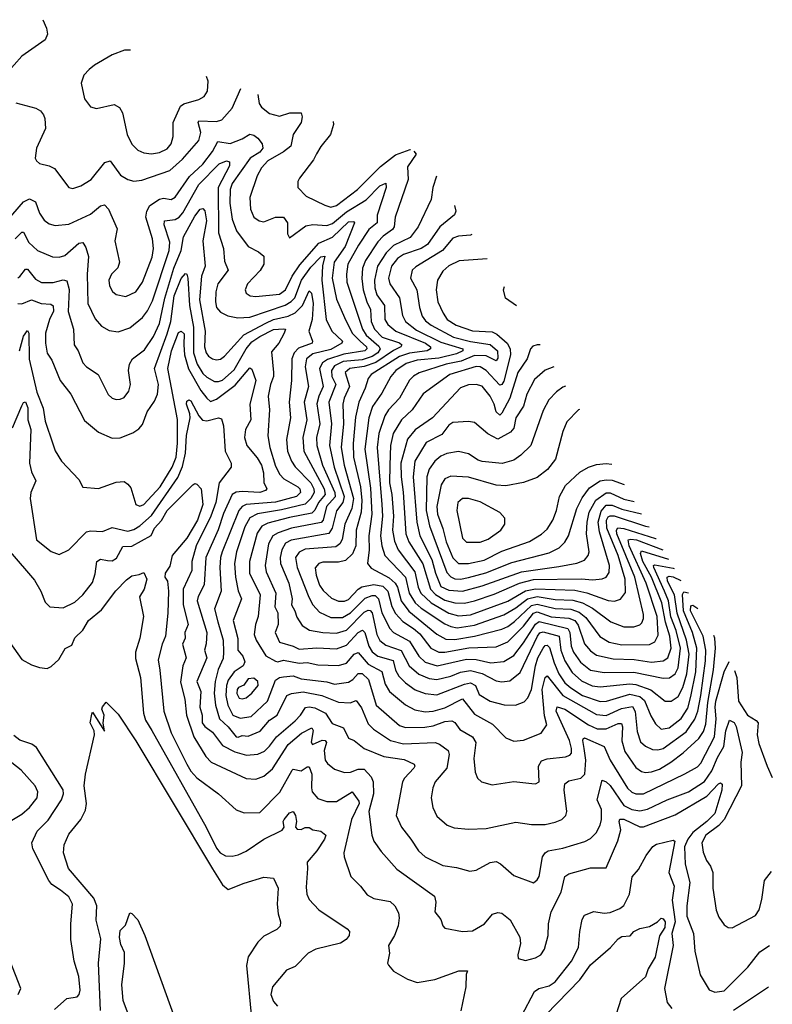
# Model space of a CAD drawing. Extents: x 1173029 to 1307123, y 522559 to 678521.
# Tile 623 of 623: x 1249895 to 1253719, y 663285 to 668288. Entities that reach past the tile are written whole.
import ezdxf

# ---------------------------------------------------------------- set-up
doc = ezdxf.new("R2010")
doc.units = 0

msp = doc.modelspace()

# ---------------------------------------------------------------- linework, layer by layer
at = {"layer": '0CON10XD'}
for points in [[(1250011.7, 668287.7), (1250031.5, 668245), (1250036.4, 668213.6), (1250024.4, 668185), (1249905, 668102.5), (1249827.8, 668015)], [(1250457.8, 668132.7), (1250427.9, 668132.1), (1250365, 668108.6), (1250275, 668057.1), (1250247.5, 668035), (1250220, 668005), (1250207.1, 667965), (1250224.4, 667885), (1250255, 667844.2), (1250285, 667836.2), (1250375, 667857.5), (1250401.3, 667841.3), (1250416.7, 667815), (1250440.5, 667705), (1250465.4, 667655), (1250495.6, 667625.6), (1250525, 667611.6), (1250565, 667605.9), (1250605, 667612.5), (1250645, 667631.9), (1250665, 667657.5), (1250673.9, 667695), (1250673.9, 667765), (1250711.9, 667848.1), (1250729.1, 667860.9), (1250805, 667882.3), (1250832.3, 667897.7), (1250848.6, 667925), (1250852.1, 667975), (1250843.9, 667998.6)], [(1249875.9, 667865.9), (1249977.8, 667837.8), (1250000.8, 667825), (1250015.6, 667805), (1250022.9, 667785), (1250025.6, 667735), (1249980.6, 667635), (1249974, 667585), (1249980.9, 667570.9), (1249995, 667557.5), (1250045, 667545.7), (1250071.4, 667531.4), (1250144.5, 667434.5), (1250165, 667429.4), (1250205, 667443.1), (1250258.6, 667475), (1250328.2, 667561.8), (1250355, 667570.6), (1250407.9, 667497.9), (1250445, 667475.5), (1250475, 667467.1), (1250515, 667472.3), (1250657.9, 667522.1), (1250721.7, 667578.3), (1250805, 667673.1), (1250815.2, 667714.8), (1250802.3, 667765), (1250805.9, 667774.1), (1250895, 667769.7), (1250921.2, 667778.8), (1250975, 667838.6), (1251019.2, 667937.5)], [(1251104.9, 667907), (1251111.3, 667861.3), (1251123.5, 667843.5), (1251165, 667810.6), (1251215, 667796.9), (1251266.7, 667815), (1251325, 667814), (1251330, 667795), (1251325.3, 667765), (1251284.7, 667705), (1251272, 667645), (1251235, 667616.8), (1251155, 667571.2), (1251122.9, 667535), (1251101.2, 667495), (1251064.7, 667385), (1251068, 667325), (1251084.7, 667284.7), (1251112, 667265), (1251135, 667260), (1251195.4, 667284.6), (1251235, 667284.3), (1251256.1, 667256.1), (1251255, 667200), (1251265, 667178.8), (1251348.9, 667241.1), (1251385, 667247), (1251455, 667242.1), (1251485, 667252.9), (1251555, 667312.2), (1251655, 667373.2), (1251725, 667444.2), (1251755, 667456.7), (1251757.1, 667435), (1251711.5, 667295), (1251711.9, 667255), (1251668.3, 667221.7), (1251617.2, 667142.8), (1251562, 667045), (1251554.8, 666995), (1251557.6, 666955), (1251636.6, 666715), (1251655.2, 666685), (1251718.9, 666628.9), (1251725.8, 666615), (1251714.9, 666595), (1251685, 666576.6), (1251635, 666560.2), (1251539.3, 666550.7), (1251495, 666528.6), (1251479, 666505), (1251481.4, 666475), (1251500.5, 666435), (1251465.5, 666345), (1251479.1, 666235), (1251469, 666125), (1251492.8, 666015), (1251543.3, 665865), (1251536.2, 665835), (1251505, 665792.2), (1251483.1, 665705), (1251465, 665678.1), (1251275, 665643.9), (1251245, 665627.4), (1251226, 665594), (1251217.8, 665555), (1251220.4, 665525), (1251262.2, 665425), (1251279.1, 665345), (1251275.4, 665315), (1251292.9, 665285), (1251302.5, 665252.5), (1251330.1, 665210.1), (1251366.6, 665186.6), (1251435, 665174.3), (1251505, 665171.6), (1251555, 665187), (1251645, 665277.1), (1251665, 665288.1), (1251675, 665286.5), (1251685.1, 665275), (1251709.8, 665165), (1251724.2, 665134.2), (1251755, 665109.3), (1251832.7, 665082.7), (1251873, 665005), (1251923.1, 664963.1), (1251975, 664940.6), (1252015, 664936.2), (1252085, 664953.2), (1252135, 664973.3), (1252185, 664980.7), (1252245, 664965.5), (1252315, 664928.2), (1252345, 664924.1), (1252385, 664928.2), (1252438.4, 664971.6), (1252525.4, 665155), (1252537.8, 665172.2), (1252555, 665177.5), (1252636, 665155), (1252643.8, 665085), (1252665, 665030.9), (1252701.2, 664971.2), (1252748.8, 664928.8), (1252804, 664904), (1252845, 664898.1), (1252995, 664914.1), (1253025, 664910.9), (1253102.5, 664882.5), (1253175, 664825.4), (1253205.7, 664825), (1253241.3, 664848.7), (1253265, 664895.4), (1253285.1, 664965), (1253295.7, 665065), (1253283.7, 665135), (1253235, 665272.5), (1253221.8, 665365), (1253187.2, 665435), (1253185.3, 665455), (1253195, 665460.3), (1253215, 665456.8), (1253254.9, 665439.4)], [(1251487, 667770.8), (1251489.5, 667755), (1251474.4, 667705), (1251425, 667643.1), (1251403.6, 667606.4), (1251388.2, 667575), (1251316.6, 667483.4), (1251308.6, 667465), (1251308.9, 667435), (1251350.4, 667390.4), (1251444.7, 667344.7), (1251475, 667336), (1251505, 667344.3), (1251611.4, 667425), (1251728.3, 667541.7), (1251805, 667600.6), (1251878.4, 667628.5), (1251879.9, 667627.9)], [(1249827.7, 667262.3), (1249915, 667362.9), (1249945, 667378.2), (1249975, 667362.9), (1249995, 667304.3), (1250018.7, 667268.7), (1250045, 667250.8), (1250075, 667242.5), (1250145, 667249.2), (1250255, 667298.9), (1250305, 667341.2), (1250325, 667347.8), (1250345.4, 667325), (1250389.5, 667225), (1250378.7, 667165), (1250402.5, 667055), (1250393.1, 667026.9), (1250361.5, 666995), (1250348.2, 666965), (1250351.8, 666935), (1250366.3, 666906.3), (1250385, 666891.4), (1250435, 666881.5), (1250485, 666905.5), (1250519.1, 666955), (1250568, 667082), (1250574.1, 667125), (1250569.2, 667175), (1250536, 667285), (1250540.4, 667315), (1250556.1, 667343.9), (1250605, 667376.5), (1250625, 667380.3), (1250665, 667373.6), (1250685, 667385.5), (1250758.3, 667491.7), (1250825, 667553.2), (1250875, 667617.5), (1250901.8, 667668.2), (1250965, 667658.1), (1251025, 667681.9), (1251065, 667706.4), (1251085, 667700.9), (1251104.4, 667685), (1251126.7, 667656.7), (1251129.7, 667635), (1251114.7, 667615), (1251065.4, 667584.6), (1250974.4, 667455), (1250964, 667425), (1250963.1, 667355), (1250973.8, 667273.8), (1250996.8, 667215), (1251055, 667135.4), (1251108.8, 667108.8), (1251136, 667086), (1251135.5, 667045), (1251116.7, 667013.3), (1251052.5, 666945), (1251041.1, 666915), (1251045, 666898.8), (1251065.3, 666885.3), (1251095, 666881.9), (1251215, 666893), (1251246.2, 666915), (1251280, 666985), (1251318.3, 667041.7), (1251415, 667152.8), (1251485, 667182.7), (1251565, 667260.7), (1251591.7, 667261.7), (1251595.5, 667255), (1251549.4, 667135), (1251491.9, 667055), (1251482.9, 666975), (1251505, 666868.1), (1251544.5, 666774.5), (1251583.4, 666695), (1251625.5, 666655), (1251656.6, 666625), (1251658.3, 666615), (1251649.4, 666605), (1251542, 666588), (1251458.8, 666561.2), (1251433.9, 666545), (1251418.8, 666515), (1251436.2, 666425), (1251414, 666375), (1251404.4, 666335.6), (1251419.3, 666235), (1251403.5, 666165), (1251404.1, 666125), (1251434.3, 666025), (1251495.5, 665885), (1251497.2, 665862.8), (1251454.6, 665815), (1251436.1, 665745), (1251426.7, 665733.3), (1251276.1, 665703.9), (1251208.7, 665681.3), (1251181.6, 665665), (1251158.8, 665625), (1251141.4, 665515), (1251146.7, 665483.3), (1251196.4, 665375), (1251191.3, 665305), (1251205.8, 665275), (1251208.3, 665215), (1251193.6, 665175), (1251215.8, 665125), (1251285, 665104.3), (1251315, 665088.9), (1251405, 665096.7), (1251505, 665092), (1251555, 665110), (1251615, 665175.2), (1251636.6, 665186.6), (1251649, 665175), (1251668.4, 665105), (1251685, 665076.2), (1251715.4, 665055), (1251791.7, 665031.7), (1251805, 664982.5), (1251822.1, 664952.1), (1251855, 664919.5), (1251905, 664883.8), (1251955, 664863.8), (1252015, 664858.1), (1252155, 664912.4), (1252185, 664917.9), (1252211.5, 664905), (1252229.5, 664859.5), (1252286, 664826), (1252356.4, 664806.4), (1252414, 664806), (1252457.7, 664822.3), (1252477.3, 664842.7), (1252494.8, 664885.2), (1252515.3, 665004.7), (1252527.8, 665045), (1252555, 665095.3), (1252565, 665108), (1252575, 665110.3), (1252587.5, 665097.5), (1252610.6, 665020.6), (1252634.9, 664964.9), (1252665, 664918.7), (1252695, 664892.5), (1252755.1, 664855.1), (1252845, 664824.5), (1252875.7, 664825.7), (1252995, 664860.4), (1253045, 664849.1), (1253069.5, 664829.5), (1253101.3, 664751.3), (1253125, 664710), (1253155, 664683.1), (1253195, 664690.3), (1253255, 664737.2), (1253289.5, 664790.5), (1253305, 664850), (1253330.8, 664975), (1253335.4, 665094.6), (1253314.2, 665174.2), (1253268.4, 665285), (1253262.3, 665367.7), (1253269, 665381), (1253293.1, 665375.1)], [(1251898.3, 667620), (1251909.2, 667605), (1251865, 667540), (1251868.7, 667475), (1251802.4, 667285), (1251797.5, 667235), (1251788.6, 667221.4), (1251742.4, 667187.6), (1251715, 667158.6), (1251651.6, 667065), (1251637.2, 667025), (1251632.8, 666972.8), (1251639.4, 666915), (1251658, 666855), (1251677.6, 666815), (1251680.3, 666755), (1251697.2, 666715), (1251736.3, 666675), (1251825, 666645.7), (1251835.8, 666635), (1251830.9, 666625), (1251793.5, 666606.5), (1251705, 666546.1), (1251645, 666526.4), (1251571.8, 666515), (1251549, 666495), (1251570.6, 666425), (1251543.2, 666365), (1251536.3, 666335), (1251539.6, 666235), (1251529, 666115), (1251544.2, 666024.2), (1251591.5, 665855), (1251581.9, 665805), (1251547.1, 665725), (1251533.7, 665646.3), (1251521.9, 665625), (1251501.2, 665608.8), (1251345, 665597.4), (1251315, 665582.4), (1251297, 665555), (1251304.8, 665505), (1251363.3, 665353.3), (1251384.1, 665315), (1251417.9, 665277.9), (1251475, 665250.9), (1251535, 665250), (1251575, 665273.9), (1251650.8, 665349.2), (1251685, 665362.8), (1251701.9, 665361.9), (1251717.4, 665345), (1251735.7, 665275), (1251775, 665193.9), (1251795, 665174.7), (1251875, 665131.1), (1251923.4, 665053.4), (1251955, 665024.4), (1252015.9, 665005.9), (1252165, 665039.1), (1252215, 665037.8), (1252289, 665021), (1252355, 665027.8), (1252405, 665057.4), (1252455, 665122.4), (1252515, 665217.1), (1252535, 665230.7), (1252679.4, 665195), (1252690.3, 665175), (1252697.3, 665105), (1252708, 665075), (1252745, 665023.1), (1252795, 664983.7), (1252865, 664971.4), (1253015, 664972.6), (1253165, 664941.9), (1253196.6, 664943.4), (1253224.9, 664965.1), (1253240.4, 664995), (1253251.6, 665095), (1253229.9, 665185), (1253203.8, 665253.8), (1253191.5, 665335), (1253170.5, 665385), (1253116.7, 665505), (1253114.8, 665515.2), (1253122, 665518), (1253215, 665500.7), (1253219.5, 665499)], [(1249872.7, 667175), (1249905, 667207.9), (1249915, 667207.5), (1249941.8, 667155), (1249985, 667114.6), (1250062.2, 667082.2), (1250095, 667081.1), (1250125, 667089.7), (1250195, 667151.8), (1250215, 667155.6), (1250231.1, 667131.1), (1250244.8, 667084.8), (1250237, 666995), (1250240.9, 666845), (1250278.5, 666768.5), (1250310.6, 666730.6), (1250349.1, 666709.1), (1250395, 666702.7), (1250455, 666722.7), (1250519.6, 666775), (1250545, 666809.1), (1250570.3, 666859.7), (1250655.2, 667115), (1250657, 667157), (1250629.6, 667245), (1250631.1, 667265), (1250685, 667273.1), (1250705, 667284.3), (1250723.4, 667306.6), (1250805, 667450.7), (1250908.8, 667555), (1250945, 667571.4), (1250961.2, 667565), (1250960.4, 667545), (1250903.5, 667435), (1250905.6, 667205.6), (1250930.9, 667125), (1250935, 667061.2), (1250954.6, 667015), (1250902.5, 666945), (1250891.7, 666905), (1250889.1, 666855), (1250894.6, 666825), (1250915, 666801.9), (1250952.4, 666782.4), (1251003, 666773), (1251065, 666776.5), (1251243.3, 666836.6), (1251274.5, 666855.5), (1251292.1, 666875), (1251327.6, 666965), (1251375, 667031.2), (1251425, 667082.1), (1251445.7, 667085.7), (1251433.5, 667036.5), (1251430.3, 666965), (1251452.6, 666765), (1251480.9, 666705), (1251534.5, 666655), (1251532.2, 666645), (1251475, 666611.7), (1251385, 666590.8), (1251352.8, 666565), (1251344.8, 666524.8), (1251362.1, 666425), (1251341.1, 666345), (1251354.4, 666255), (1251333.7, 666165), (1251338, 666095), (1251441.6, 665905), (1251447.6, 665875), (1251413.8, 665835), (1251394.5, 665795.5), (1251380.1, 665779.9), (1251265, 665758.4), (1251155, 665729.5), (1251125.4, 665714.6), (1251100.9, 665679.1), (1251061.8, 665535), (1251062, 665475), (1251116, 665365), (1251107.2, 665255), (1251093.5, 665215), (1251085.7, 665165), (1251096.7, 665135), (1251145, 665055.5), (1251195, 665028.2), (1251206.7, 665025), (1251235, 665033.5), (1251315, 665019.4), (1251355, 665022.7), (1251410.5, 665010.5), (1251515, 665006.1), (1251555, 665018.2), (1251595, 665063.7), (1251615, 665073.5), (1251665, 665014.1), (1251735, 664976.2), (1251751.2, 664911.2), (1251774.5, 664874.5), (1251855, 664807.1), (1251902, 664782), (1251955, 664771), (1251995, 664774.4), (1252055, 664791.3), (1252145, 664836.8), (1252205, 664760), (1252297.9, 664707.9), (1252365, 664639.4), (1252405, 664622.2), (1252455, 664628.1), (1252545, 664663.3), (1252573.8, 664705), (1252561.7, 664751.7), (1252550.3, 664885), (1252565, 664945.8), (1252575, 664954.5), (1252653.8, 664855), (1252825, 664757), (1252875, 664753.4), (1252952, 664788), (1253008.5, 664798.5), (1253022.5, 664772.5), (1253031.8, 664671.8), (1253048.8, 664618.8), (1253075, 664597.1), (1253110.6, 664580.6), (1253138, 664578), (1253165, 664584.8), (1253280.5, 664669.5), (1253325.3, 664734.7), (1253340.3, 664775), (1253356.2, 664855), (1253379.4, 665030.6), (1253381.4, 665085), (1253367.7, 665155), (1253303.5, 665285), (1253305, 665310.4), (1253315, 665313), (1253340, 665296.3)], [(1252012, 667492.4), (1251994.4, 667435.6), (1251985.9, 667374.1), (1251919.6, 667235), (1251878.4, 667181.6), (1251795, 667140), (1251756.7, 667103.3), (1251713, 667035), (1251697.9, 666965), (1251699.8, 666925), (1251710.2, 666890.2), (1251748, 666835), (1251750.9, 666765), (1251765, 666738.8), (1251806.8, 666705), (1251956.5, 666645), (1251981.4, 666625), (1251982.5, 666615), (1251964.5, 666605.5), (1251875, 666592.9), (1251825, 666576.8), (1251680.7, 666485), (1251664.7, 666465), (1251650, 666415), (1251618, 666345), (1251601.5, 666268.5), (1251590.1, 666135), (1251590.4, 666065), (1251627.1, 665915), (1251634, 665845), (1251630.4, 665785), (1251605.2, 665695), (1251602.8, 665615), (1251586.4, 665573.6), (1251550.5, 665539.5), (1251515, 665531.5), (1251435, 665532.4), (1251414.5, 665525), (1251396.9, 665503.1), (1251400.5, 665465), (1251418.7, 665415), (1251437.6, 665387.6), (1251478.9, 665348.9), (1251515, 665334.4), (1251545, 665334.4), (1251565, 665341.9), (1251615, 665395.2), (1251633.5, 665406.5), (1251695, 665418.9), (1251740, 665410), (1251765.5, 665385), (1251786.1, 665306.1), (1251805, 665270.3), (1251841.1, 665231.1), (1251895, 665194.5), (1251928, 665168), (1251984.2, 665095), (1252025, 665074.5), (1252055, 665074.2), (1252176.6, 665096.6), (1252315, 665101.5), (1252375, 665126.5), (1252455, 665205.9), (1252505, 665272.6), (1252525, 665279.8), (1252595, 665254.3), (1252685, 665247.7), (1252715.2, 665235.3), (1252732.4, 665212.4), (1252765, 665116.2), (1252795, 665080.8), (1252825, 665059.5), (1252910.5, 665040.5), (1253016.6, 665036.6), (1253105, 665024.1), (1253165, 665031.1), (1253187.4, 665045), (1253205.1, 665095), (1253198.4, 665155), (1253176.7, 665226.7), (1253156.9, 665325), (1253105.8, 665455), (1253060.5, 665535), (1253048.4, 665575), (1253055, 665589.6), (1253190.7, 665547.4)], [(1252103.6, 667344), (1252111.3, 667315), (1252104.2, 667295.7), (1252028.8, 667235), (1251967.2, 667145), (1251935, 667124.8), (1251845, 667095.2), (1251815.3, 667075), (1251784.8, 667035), (1251769, 666975), (1251775.9, 666945), (1251824.5, 666874.5), (1251840.2, 666785), (1251855.8, 666755), (1251910.6, 666710.6), (1252035, 666650.2), (1252145.7, 666615.7), (1252146.7, 666605), (1252115, 666590), (1252025, 666567.9), (1251915, 666558.5), (1251859.3, 666540.7), (1251806.2, 666505), (1251780.2, 666475), (1251735, 666390.4), (1251687.5, 666322.5), (1251668.3, 666265), (1251648.4, 666105), (1251677.2, 665907.2), (1251683.8, 665775), (1251668.4, 665665), (1251670.2, 665595), (1251661.8, 665525), (1251680.6, 665500.6), (1251771.4, 665451.4), (1251803.2, 665425), (1251815.1, 665405.1), (1251833.3, 665335), (1251872, 665282), (1252015, 665166.1), (1252060.2, 665139.8), (1252105, 665138.9), (1252205, 665156.3), (1252345, 665191.6), (1252375, 665205.2), (1252409.2, 665230.8), (1252495, 665312.2), (1252525, 665318.2), (1252615, 665296.2), (1252695, 665293.2), (1252737.4, 665277.4), (1252770.7, 665250.7), (1252843.3, 665153.3), (1252890.6, 665125), (1252955, 665111.7), (1253095, 665113.7), (1253122.3, 665127.7), (1253138.3, 665161.7), (1253134.5, 665255.5), (1253078.7, 665425), (1252991.3, 665615), (1252987.2, 665645), (1253000.8, 665649.2), (1253028.9, 665645), (1253162.4, 665594.9)], [(1249885, 666976.9), (1249896.5, 666983.5), (1249925, 667020.6), (1249935, 667020), (1249975, 666969.7), (1250005, 666952.8), (1250065, 666952.8), (1250116.3, 666966.3), (1250135, 666960.8), (1250147.1, 666917.1), (1250141, 666805), (1250168.1, 666715), (1250172, 666635), (1250191.5, 666605), (1250215.6, 666545), (1250234.8, 666524.8), (1250293.8, 666485), (1250344.3, 666384.3), (1250365, 666365.4), (1250385, 666358.9), (1250405, 666359.2), (1250425, 666368.2), (1250449.6, 666400.4), (1250457.8, 666435), (1250447.1, 666505), (1250453.3, 666536.8), (1250468.5, 666565), (1250529.9, 666610.1), (1250575, 666678.2), (1250605.2, 666745), (1250632.6, 666872.6), (1250678.1, 667025), (1250714.9, 667115), (1250727.7, 667185), (1250785, 667290), (1250812.2, 667325), (1250825, 667327.8), (1250835.8, 667315.8), (1250844.8, 667265), (1250825.8, 667165), (1250838.1, 667035), (1250819, 666985), (1250808.7, 666865), (1250837, 666705), (1250834.4, 666625), (1250842.6, 666595), (1250855, 666577.9), (1250875, 666565.4), (1250895, 666560.4), (1250915, 666563.8), (1250935, 666578.2), (1251033.8, 666686.2), (1251145.3, 666745.3), (1251185, 666764.1), (1251258.6, 666781.4), (1251295, 666798.4), (1251332.2, 666835), (1251365, 666910), (1251377.8, 666897.8), (1251386, 666845), (1251381.7, 666765), (1251364.8, 666705), (1251382.9, 666655), (1251380.8, 666645), (1251310.7, 666619.3), (1251289.3, 666595), (1251278.5, 666565), (1251276.6, 666455), (1251263.8, 666345), (1251270.2, 666265), (1251250.4, 666155), (1251255.6, 666095), (1251275.2, 666045.1), (1251295, 666016.5), (1251374.8, 665935), (1251389.3, 665905), (1251391.8, 665885), (1251375, 665855.2), (1251345, 665826.7), (1251225, 665797.6), (1251102.7, 665777.3), (1251065, 665757.1), (1251038.5, 665711.5), (1250996.8, 665585), (1250985.7, 665525), (1250991.7, 665455), (1251005.8, 665385.8), (1251022.2, 665345), (1250978.9, 665235), (1251003.4, 665143.4), (1251004, 665085), (1251028.4, 665055), (1251038.3, 665025), (1251030.2, 665005), (1250985.1, 664974.9), (1250955, 664932.5), (1250946, 664905), (1250942.1, 664855), (1250953, 664805), (1250977.7, 664755), (1251015, 664739.7), (1251071.6, 664748.4), (1251154.1, 664825), (1251195, 664932.3), (1251214.2, 664945.8), (1251235, 664949.4), (1251285, 664954.4), (1251325, 664939.7), (1251455, 664923.3), (1251495, 664911.1), (1251565, 664922.6), (1251586.8, 664935), (1251615, 664965.9), (1251635, 664966.1), (1251667.7, 664935), (1251706.9, 664805), (1251825, 664701.6), (1251855, 664691.2), (1251953.6, 664693.6), (1251995, 664700.2), (1252055, 664722.3), (1252090, 664725), (1252106.4, 664716.4), (1252132, 664682), (1252194.8, 664644.8), (1252212.7, 664615), (1252202.9, 664535), (1252208.9, 664465), (1252220.8, 664435), (1252241.2, 664415), (1252295, 664401.1), (1252405, 664416.9), (1252496.6, 664406.6), (1252515, 664405.7), (1252534.3, 664415.7), (1252530.6, 664495), (1252547, 664523), (1252575, 664533.2), (1252667.4, 664542.6), (1252689.6, 664550.4), (1252698.3, 664561.7), (1252699.2, 664585), (1252688.1, 664625), (1252620.2, 664775), (1252625, 664796.7), (1252665, 664784.4), (1252785, 664705.9), (1252828.6, 664685), (1252875, 664684.5), (1252935, 664711.5), (1252952.1, 664712.1), (1252957.4, 664695), (1252954.8, 664624.8), (1252969.2, 664569.2), (1253025, 664489.1), (1253055, 664468.2), (1253075, 664463.4), (1253105, 664466.8), (1253145, 664480.9), (1253202.7, 664515), (1253266.3, 664563.7), (1253344.9, 664635.1), (1253369, 664671), (1253381.7, 664708.3), (1253391, 664819), (1253419.7, 664985), (1253430.3, 665095), (1253427, 665145), (1253421.6, 665159.1)], [(1252191.9, 667196.3), (1252185, 667192.2), (1252125, 667188.6), (1252095, 667178.4), (1252043.5, 667115), (1251907.8, 667032.2), (1251889.6, 667015), (1251880, 666975), (1251913.1, 666915), (1251925.7, 666825), (1251940.7, 666780.7), (1251957.2, 666757.2), (1251985.1, 666735.1), (1252099.1, 666675), (1252185, 666653.1), (1252285, 666637.2), (1252321.9, 666605), (1252325, 666567.5), (1252315, 666554.6), (1252265, 666580.6), (1252205, 666580.9), (1252137.5, 666552.5), (1252061.8, 666538.2), (1251925, 666493.9), (1251895, 666477.4), (1251875, 666456.2), (1251825.3, 666365), (1251768.9, 666305), (1251749.5, 666275), (1251720.3, 666185), (1251711.2, 666115), (1251734.8, 665825.2), (1251738.6, 665765), (1251729, 665665), (1251735.2, 665615), (1251750.7, 665565), (1251855, 665456.3), (1251873.8, 665375), (1251904.8, 665325), (1251935, 665297.4), (1252055, 665218.3), (1252085, 665204.1), (1252118.5, 665198.5), (1252205, 665212.1), (1252355, 665264.8), (1252415, 665299.1), (1252475, 665345.8), (1252525, 665356.6), (1252615, 665342.3), (1252705, 665338.8), (1252755, 665325.1), (1252805, 665298.5), (1252898.3, 665228.3), (1252965, 665202.4), (1253015, 665203.1), (1253045, 665213.2), (1253056.1, 665223.9), (1253065.2, 665244.8), (1253064.7, 665265.3), (1253021.2, 665455), (1252929.3, 665675), (1252926.4, 665695), (1252933.5, 665706.5), (1252965, 665703.1), (1253125, 665652.3), (1253128.8, 665651.4)], [(1252270.8, 667072.6), (1252128.2, 667061.8), (1252075, 667036.5), (1252045, 667010.8), (1252017.9, 666965), (1252010.5, 666915), (1252020.3, 666855), (1252047.1, 666797.1), (1252067.1, 666765), (1252112.2, 666735), (1252195, 666707.6), (1252295, 666701.7), (1252319.7, 666689.7), (1252371.6, 666645), (1252386.8, 666615), (1252388.4, 666585), (1252355, 666450.9), (1252345, 666433.6), (1252335, 666431.6), (1252264.9, 666504.9), (1252235, 666523.4), (1252215, 666525.2), (1252079.6, 666485), (1251945, 666387.1), (1251889.7, 666305), (1251834.2, 666255), (1251792.7, 666185), (1251779.8, 666125), (1251774.9, 666025), (1251774.6, 665935), (1251784.9, 665874.9), (1251794.3, 665765.7), (1251788.4, 665695), (1251798.9, 665638.9), (1251818.7, 665595), (1251902.7, 665482.7), (1251920.1, 665405), (1251933.6, 665373.6), (1251985, 665324.8), (1252075, 665273), (1252125, 665259.4), (1252185, 665263.9), (1252375, 665334.3), (1252464.4, 665385.6), (1252515, 665396.4), (1252715, 665389.3), (1252776.6, 665376.6), (1252885, 665337.8), (1252916.5, 665333.5), (1252946.9, 665343.1), (1252972.7, 665377.3), (1252971, 665445), (1252936.3, 665565), (1252878.3, 665705), (1252877.1, 665745), (1252885, 665761.9), (1252895, 665767.9), (1252915, 665766.3), (1253075.2, 665714.8), (1253093.1, 665711.5)], [(1249884.7, 666845.3), (1249905, 666843.9), (1249955, 666864), (1250003.8, 666845), (1250053.2, 666843.2), (1250064.2, 666834.2), (1250066.6, 666806.6), (1250046, 666765), (1250025.8, 666695), (1250026.1, 666645), (1250035, 666594.3), (1250058.7, 666558.7), (1250101.1, 666455), (1250154.6, 666384.6), (1250225, 666252), (1250295, 666192), (1250365, 666162.5), (1250405, 666164.2), (1250470.6, 666189.4), (1250500.5, 666209.5), (1250518.8, 666231.2), (1250541.8, 666295), (1250580, 666350), (1250595.8, 666385), (1250599.8, 666435), (1250580.2, 666515), (1250645, 666692.5), (1250662.2, 666755), (1250680.1, 666885), (1250715, 666973.5), (1250737.8, 666997.8), (1250745, 666994.2), (1250749.6, 666975), (1250757.4, 666835), (1250778.2, 666725), (1250778.4, 666595), (1250797.3, 666537.3), (1250825, 666490.5), (1250845, 666472.2), (1250885, 666450.3), (1250905, 666448.8), (1250925, 666456.6), (1250985, 666509.6), (1251046.4, 666615), (1251075, 666650.5), (1251115, 666678.5), (1251185, 666713.5), (1251235, 666717.7), (1251245.8, 666715), (1251238.5, 666695), (1251211.8, 666645), (1251175, 666600), (1251184.7, 666495.3), (1251184.3, 666475), (1251169, 666435), (1251156.8, 666375), (1251164.1, 666305), (1251156.4, 666173.6), (1251166.1, 666115), (1251195, 666020), (1251216.3, 665976.3), (1251236.2, 665955), (1251307.6, 665915), (1251318.3, 665905), (1251322, 665885), (1251301.2, 665865), (1251195, 665836.9), (1251045, 665825.5), (1251025.1, 665814.9), (1251007.8, 665795), (1250923, 665585), (1250916, 665555), (1250912.2, 665505), (1250918.4, 665385), (1250884.8, 665295), (1250901.2, 665228.8), (1250928.1, 665135), (1250930.4, 665075), (1250928, 665042), (1250903.2, 664986.8), (1250888.5, 664925), (1250883.5, 664866.5), (1250889.3, 664805), (1250910.3, 664735), (1250955, 664695.9), (1250995, 664644.3), (1251005, 664641.9), (1251025, 664650.3), (1251055, 664647), (1251117.3, 664672.7), (1251165, 664729.4), (1251202.3, 664755), (1251251.8, 664855), (1251275.2, 664864.8), (1251335, 664873.7), (1251429.4, 664855), (1251515, 664819.7), (1251573.3, 664816.7), (1251605, 664828.9), (1251632.1, 664792.1), (1251665, 664709.6), (1251692.6, 664682.6), (1251778.5, 664625), (1251845, 664608.1), (1252005.3, 664615.3), (1252027.9, 664607.9), (1252071.5, 664575), (1252077.5, 664555), (1252065.4, 664485), (1252005.5, 664415), (1251993.6, 664385), (1251986.4, 664335), (1251994.6, 664284.6), (1252015, 664240.8), (1252066.3, 664196.3), (1252102, 664182), (1252175, 664175.5), (1252265, 664179.5), (1252415, 664211.1), (1252495, 664199.6), (1252565, 664199.6), (1252615, 664210), (1252650, 664225), (1252669.2, 664245), (1252675.7, 664265), (1252661.3, 664375), (1252664.7, 664405.3), (1252685, 664420), (1252746.1, 664433.9), (1252765.5, 664454.5), (1252772.1, 664525), (1252762.7, 664585), (1252755.4, 664625), (1252757.1, 664635), (1252765, 664639.2), (1252865, 664595.5), (1252895.2, 664525), (1252983.5, 664383.5), (1253005, 664363.6), (1253024.8, 664354.8), (1253065, 664355.2), (1253275, 664455.8), (1253338.4, 664491.6), (1253355, 664510), (1253425.7, 664645), (1253433.3, 664735), (1253428.1, 664795), (1253431.8, 664825), (1253474.8, 664975), (1253500.3, 665026.6)], [(1252418.7, 666833.8), (1252362.5, 666872.5), (1252353.1, 666915), (1252358.7, 666931.5)], [(1249893.8, 666606.2), (1249915, 666679.2), (1249935, 666709.4), (1249941.5, 666695), (1249942.7, 666562.7), (1249982.2, 666395), (1250013.9, 666313.9), (1250025, 666248.8), (1250062.7, 666132.7), (1250075, 666097.5), (1250106.9, 666045), (1250195, 665952.5), (1250215, 665912), (1250295, 665905.6), (1250385, 665938.5), (1250425, 665941.9), (1250445, 665928.1), (1250458.8, 665908.8), (1250485, 665824.2), (1250505, 665815.5), (1250525, 665824.7), (1250608.1, 665915), (1250669.5, 666015), (1250689.8, 666065), (1250696.9, 666136.9), (1250696.2, 666256.2), (1250646.8, 666515), (1250666.2, 666605), (1250702.2, 666697.8), (1250715, 666705.5), (1250731, 666691), (1250729.4, 666635), (1250732.9, 666585), (1250753.2, 666513.2), (1250815, 666404.2), (1250845, 666364.6), (1250865, 666348.7), (1250895, 666359.6), (1250989.1, 666430.9), (1251065, 666519.2), (1251075, 666512.5), (1251094.3, 666455), (1251064.8, 666335), (1251070, 666255), (1251042, 666205), (1251037.9, 666165), (1251049.3, 666125), (1251101.4, 666061.4), (1251122.7, 666025), (1251133.3, 665985), (1251136, 665936), (1251151.2, 665905), (1251144.4, 665895), (1251115, 665886.1), (1251025, 665890.6), (1250995, 665886.5), (1250975, 665875.3), (1250931.3, 665778.7), (1250903.7, 665696.3), (1250840.6, 665555), (1250832.6, 665417.4), (1250802, 665358), (1250797.1, 665335), (1250846.3, 665175), (1250843.2, 665116.8), (1250833.8, 665085), (1250846, 665045), (1250795.3, 664925), (1250814.7, 664875), (1250810.3, 664795), (1250822.2, 664755), (1250822.9, 664715), (1250835, 664697.3), (1250875, 664668.1), (1250925, 664599.5), (1250988.6, 664568.6), (1251048.1, 664551.9), (1251105, 664556.9), (1251138.3, 664571.7), (1251165, 664596.2), (1251200, 664645), (1251293.9, 664726.1), (1251321.8, 664755), (1251346.3, 664793.7), (1251365, 664797.6), (1251395, 664791.1), (1251448.6, 664765), (1251482.7, 664712.7), (1251539.4, 664689.4), (1251565, 664637.1), (1251595, 664625.4), (1251644.5, 664584.5), (1251745, 664544), (1251849, 664529), (1251900, 664505), (1251902.7, 664495), (1251897.1, 664485), (1251850, 664435), (1251839.6, 664415), (1251808.5, 664245), (1251834.7, 664184.7), (1251882.7, 664125), (1251920.5, 664065), (1251955, 664034.6), (1252045, 663991.2), (1252115, 663980.9), (1252182.6, 663962.6), (1252215, 663967.8), (1252285, 664006.2), (1252315, 664011.5), (1252338.5, 663998.5), (1252405, 663939.2), (1252505, 663902.5), (1252525, 663917.8), (1252534.6, 663935), (1252552.1, 664035), (1252565, 664055.6), (1252580, 664065), (1252655, 664078.7), (1252766.8, 664113.2), (1252795, 664127.7), (1252823.9, 664156.1), (1252843.9, 664196.1), (1252850.9, 664225), (1252850.7, 664275), (1252829.6, 664325), (1252855, 664424), (1252875, 664416.1), (1252895, 664396.5), (1252965, 664296), (1253005, 664275.5), (1253045, 664268), (1253085, 664277.7), (1253185, 664324.3), (1253292.9, 664365), (1253375, 664418.1), (1253411.2, 664471.2), (1253440.4, 664539.6), (1253472.7, 664595), (1253482.4, 664675), (1253500.9, 664729.1), (1253525, 664716.6), (1253535, 664697.5), (1253565.6, 664565), (1253559.5, 664515), (1253561.7, 664395), (1253473.6, 664225), (1253446.6, 664193.4), (1253381.8, 664145), (1253361, 664105), (1253367.9, 664057.9), (1253385, 664015.8), (1253405, 663988), (1253416, 663955), (1253416.7, 663875), (1253433, 663763), (1253447.9, 663727.9), (1253475, 663688.8), (1253495, 663676.2), (1253515, 663673.8), (1253633.6, 663736.4), (1253652.2, 663765), (1253665, 663817.5), (1253680, 663915), (1253714.2, 663959.7)], [(1252540, 666636.5), (1252525, 666635.5), (1252501.7, 666628.3), (1252490.4, 666615), (1252472.9, 666565), (1252425.3, 666495), (1252385.6, 666364.4), (1252345, 666287.9), (1252335, 666279.3), (1252316.3, 666295), (1252306, 666335), (1252285, 666375.3), (1252245, 666425.3), (1252215, 666434.1), (1252175, 666433.1), (1252135, 666418.1), (1251993.2, 666265), (1251905, 666204.7), (1251865, 666156.9), (1251831.9, 666035), (1251832.8, 665965), (1251843.1, 665886.9), (1251856.7, 665675), (1251872.4, 665635), (1251943.2, 665523.2), (1251981.9, 665395), (1252006.8, 665366.8), (1252055, 665339), (1252105, 665324.8), (1252155, 665323.6), (1252205, 665334.5), (1252305, 665369.2), (1252435, 665425.7), (1252505, 665443.5), (1252747.2, 665447.2), (1252807.2, 665442.8), (1252853.8, 665446.2), (1252873.9, 665456.1), (1252890.7, 665479.3), (1252891.1, 665515), (1252840.7, 665685), (1252833.7, 665735), (1252848.8, 665791.2), (1252875, 665820.7), (1252905, 665821.5), (1252955, 665800.8), (1253054.3, 665776.8)], [(1252608.9, 666524.3), (1252565, 666507.3), (1252510.7, 666459.3), (1252472.3, 666385), (1252454.1, 666325), (1252416.5, 666265), (1252405, 666212.5), (1252388.1, 666191.9), (1252325, 666157.3), (1252273.5, 666183.5), (1252205, 666241.4), (1252175, 666246.5), (1252095, 666240.6), (1252075, 666227.7), (1252039, 666181), (1251960.4, 666139.6), (1251902.9, 666045), (1251893.6, 665965), (1251912, 665735), (1251928.8, 665665), (1251989.6, 665545), (1252006.9, 665475), (1252035, 665408.9), (1252075, 665389.4), (1252145, 665383.9), (1252245, 665410.7), (1252445, 665483.4), (1252635, 665509), (1252725, 665527.1), (1252765, 665541.5), (1252782.5, 665565), (1252788, 665585), (1252775.6, 665675), (1252777.6, 665735), (1252788.6, 665785), (1252822.9, 665847.1), (1252875, 665884.8), (1252895, 665883.8), (1252965, 665852.1), (1253017, 665839.5)], [(1252668.2, 666426.2), (1252655, 666421.3), (1252622.2, 666397.8), (1252583.4, 666356.6), (1252555, 666301.4), (1252492.1, 666125), (1252440.5, 666075), (1252405, 666049.6), (1252346.4, 666033.6), (1252245, 666042.9), (1252225, 666049.1), (1252175, 666082), (1252125, 666093.3), (1252065, 666083.5), (1252035, 666070.7), (1252005, 666045.4), (1251975.3, 666005), (1251964.4, 665965), (1251960.4, 665795), (1251976.7, 665716.7), (1252065, 665479.1), (1252085, 665456.8), (1252105, 665447.6), (1252135, 665445.9), (1252175, 665453.1), (1252262.5, 665477.5), (1252395, 665530.7), (1252585, 665579), (1252635.6, 665604.4), (1252665, 665633.8), (1252683.3, 665665), (1252726, 665805), (1252752.1, 665857.9), (1252790.4, 665909.6), (1252845, 665944.8), (1252875, 665950.8), (1252905, 665948.6), (1252965.4, 665926.3)], [(1249858.5, 666215), (1249905, 666326.2), (1249915, 666342.9), (1249925, 666345.5), (1249936.7, 666315), (1249935.8, 666255), (1249952.2, 666205), (1249944.8, 666034.8), (1249955, 665991.4), (1249977.2, 665945), (1249952, 665885), (1249948.5, 665855), (1249980.8, 665645), (1250055, 665586), (1250095, 665570), (1250145, 665594), (1250235, 665685.5), (1250255, 665690.4), (1250315, 665686.7), (1250365, 665707.8), (1250445, 665688.7), (1250475, 665697), (1250505, 665716.1), (1250565, 665768.8), (1250697.9, 665962.1), (1250722.8, 666017.2), (1250737.7, 666085), (1250742.8, 666175), (1250760.9, 666265), (1250760.2, 666285), (1250743.3, 666335), (1250745, 666350), (1250755, 666356.9), (1250765, 666350.6), (1250804.4, 666274.4), (1250823.5, 666253.5), (1250845, 666249.2), (1250905, 666264.4), (1250919.8, 666259.8), (1250930.5, 666225), (1250939.5, 666095), (1250969.6, 666035), (1250969.1, 666015), (1250908.7, 665935), (1250891.8, 665835), (1250865.3, 665764.7), (1250791.2, 665615), (1250770, 665535), (1250770.3, 665489.7), (1250726, 665395), (1250725.9, 665315), (1250750.9, 665215), (1250734.4, 665175), (1250736.5, 665145), (1250721.6, 665115), (1250741.6, 665045), (1250723.1, 665005), (1250712, 664922), (1250734.8, 664835), (1250742.5, 664755), (1250780.5, 664645), (1250840, 664545), (1250867.9, 664515), (1251045, 664432), (1251095, 664428.7), (1251135, 664444.6), (1251178.6, 664481.4), (1251259.3, 664605), (1251326.2, 664663.8), (1251379.7, 664689.7), (1251386, 664676), (1251376.5, 664616.5), (1251382, 664605), (1251432.4, 664627.6), (1251446.3, 664626.3), (1251454, 664615), (1251442.5, 664575), (1251446.2, 664526.2), (1251458.6, 664508.6), (1251495, 664480.8), (1251545, 664464), (1251575, 664465.3), (1251615, 664479.7), (1251645, 664480.4), (1251680.3, 664440.3), (1251691.3, 664415), (1251693, 664355), (1251668.6, 664265), (1251684.6, 664145), (1251693.8, 664115), (1251731.7, 664061.7), (1251811.5, 663971.5), (1252002.2, 663835), (1252009.5, 663805), (1252004.4, 663755), (1252035, 663716.2), (1252044.5, 663684.5), (1252055, 663672.5), (1252145.5, 663655.5), (1252195, 663659.1), (1252255.8, 663694.3), (1252296.4, 663743.6), (1252325, 663751.8), (1252345, 663748.5), (1252387.1, 663715), (1252436.4, 663626.4), (1252439.5, 663595), (1252426.1, 663536.1), (1252427.5, 663517.5), (1252465, 663508.8), (1252515, 663520.8), (1252543.2, 663536.8), (1252560.6, 663565), (1252579.4, 663635), (1252581.9, 663695), (1252595.5, 663755), (1252646.4, 663855), (1252665.3, 663934.7), (1252685, 663948.4), (1252795, 663978.7), (1252875, 663979.2), (1252933.8, 664116.2), (1252948.7, 664171.3), (1252941.1, 664215), (1252945, 664226.2), (1252965, 664226.5), (1253045, 664187.1), (1253065, 664186.9), (1253225, 664247.3), (1253386.4, 664343.6), (1253445, 664405.5), (1253455, 664410), (1253464.3, 664404.3), (1253462.8, 664372.8), (1253427.4, 664255), (1253386.3, 664213.7), (1253315, 664158.8), (1253290.2, 664125), (1253272.8, 664085), (1253276.8, 663996.8), (1253299.2, 663905), (1253284.3, 663785.7), (1253285, 663732.5), (1253318.4, 663645), (1253325.8, 663555.8), (1253352.5, 663435), (1253398.3, 663358.3), (1253426.8, 663346.8), (1253475, 663354.5), (1253594.4, 663475), (1253655, 663551.4), (1253705.1, 663584)], [(1252738.7, 666307.6), (1252735, 666305.5), (1252674.7, 666245.3), (1252654.1, 666195.9), (1252616.5, 666055), (1252577.3, 666002.7), (1252525, 665961.5), (1252454, 665936), (1252365, 665919.2), (1252315, 665923.6), (1252175, 665964.3), (1252085, 665968.1), (1252055, 665955.3), (1252036.2, 665925), (1252014, 665815), (1252018.6, 665775), (1252045, 665702.5), (1252061.9, 665635), (1252095, 665552.9), (1252125, 665525.2), (1252175, 665524.1), (1252255, 665542.2), (1252345, 665588.1), (1252485, 665636.2), (1252546.8, 665673.2), (1252575, 665699.5), (1252604.6, 665745), (1252622.8, 665795), (1252637.9, 665865), (1252668.2, 665921.8), (1252741.3, 665988.7), (1252785, 666014.1), (1252825, 666027.4), (1252875, 666033.3), (1252904, 666029.6)], [(1249846, 665585), (1249969.9, 665439.9), (1250001.8, 665385), (1250025, 665328), (1250048.8, 665305), (1250115, 665299.2), (1250175, 665329.2), (1250215, 665365.8), (1250265, 665428), (1250278.3, 665471.7), (1250286.9, 665535), (1250305, 665547.1), (1250340.3, 665539.7), (1250365, 665538.8), (1250387.2, 665552.8), (1250418.4, 665611.6), (1250465, 665613.1), (1250563.5, 665666.5), (1250580.2, 665705), (1250616, 665744), (1250645, 665794.8), (1250775, 665923.8), (1250785, 665931.2), (1250795, 665928), (1250817.1, 665905), (1250825.3, 665825.3), (1250797.9, 665745), (1250745, 665652.9), (1250669.2, 665565), (1250658.1, 665511.9), (1250634.1, 665475), (1250632.1, 665455), (1250645.3, 665435.3), (1250650.2, 665385), (1250647.6, 665272.4), (1250636.4, 665155), (1250618.4, 665115), (1250598.6, 665035), (1250607.6, 664982.4), (1250627.2, 664775), (1250664.2, 664664.2), (1250743.8, 664505), (1250765, 664469.2), (1250795.6, 664435.6), (1250905, 664354.5), (1250995, 664273.3), (1251035, 664258.2), (1251115, 664260), (1251216.3, 664363.7), (1251279.4, 664475), (1251285, 664480), (1251325, 664471.2), (1251355, 664491.5), (1251365, 664491.1), (1251380, 664455), (1251377.2, 664385), (1251381.6, 664365), (1251410.6, 664330.6), (1251455.9, 664315.9), (1251505, 664315.3), (1251585, 664364.5), (1251617.9, 664317.9), (1251619.3, 664305), (1251581.1, 664225), (1251541.5, 664055), (1251543.3, 664035), (1251576.9, 663935), (1251626, 663886), (1251660.9, 663840.9), (1251695, 663822.7), (1251777.5, 663807.5), (1251800.5, 663785), (1251819.4, 663749.4), (1251823.5, 663725), (1251817.3, 663685), (1251798.8, 663635), (1251768, 663585), (1251774, 663545), (1251764, 663495), (1251768, 663485), (1251794.5, 663454.5), (1251865, 663413.3), (1251915, 663395.5), (1252005, 663411.1), (1252125.8, 663455.8), (1252170, 663455), (1252163.3, 663436.7), (1252161.1, 663375), (1252137.1, 663252.9)], [(1252235, 665632.8), (1252275, 665649.3), (1252338.9, 665695), (1252360, 665725), (1252360, 665755), (1252334.5, 665784.5), (1252235, 665837.5), (1252175, 665855.4), (1252145, 665854.5), (1252121.8, 665835), (1252115.4, 665795), (1252145, 665653.8), (1252165, 665633.6), (1252235, 665632.8)], [(1249845, 665123.1), (1249906.6, 665036.6), (1249955, 665009.3), (1249995, 664996), (1250035, 664991.5), (1250055, 665000.9), (1250093.4, 665036.6), (1250126.3, 665093.7), (1250160.6, 665109.4), (1250175, 665147.3), (1250215, 665185.8), (1250244.7, 665235), (1250310.1, 665289.9), (1250384.1, 665385.9), (1250438.1, 665441.9), (1250465, 665462.9), (1250501.5, 665468.5), (1250525, 665480), (1250541.2, 665445), (1250528, 665395), (1250504.5, 665355), (1250524.3, 665255), (1250504.6, 665145), (1250484.1, 665075), (1250482.9, 665042.9), (1250509.5, 664945), (1250523.8, 664765), (1250535, 664729.6), (1250565.8, 664675.8), (1250842.1, 664185), (1250895, 664078), (1250914, 664055), (1250940.2, 664040.2), (1250975, 664037.7), (1251005.2, 664044.8), (1251045, 664063.9), (1251135.2, 664124.8), (1251229.2, 664170.8), (1251239.2, 664185), (1251233.5, 664215), (1251239.1, 664225), (1251265, 664257.8), (1251284.2, 664264.2), (1251296.7, 664245), (1251302, 664215), (1251296.2, 664185), (1251304.2, 664175), (1251325, 664173.1), (1251345, 664184.2), (1251365, 664182.9), (1251385, 664172.5), (1251425, 664165.6), (1251450, 664145), (1251443.6, 664125), (1251404.8, 664065), (1251355, 664008), (1251357.3, 663975), (1251350.6, 663880.6), (1251354.5, 663845), (1251365, 663818), (1251414.4, 663765), (1251559.6, 663669.6), (1251570, 663655), (1251568.5, 663635), (1251553.3, 663615), (1251525, 663596.2), (1251400, 663565), (1251360.8, 663545), (1251295, 663478.1), (1251250.8, 663459.2), (1251180, 663375), (1251170.8, 663335), (1251185, 663300), (1251205, 663276)], [(1251025, 664837.3), (1251045, 664842.7), (1251075, 664865.7), (1251106.8, 664905), (1251104.7, 664925), (1251085, 664942.7), (1251055, 664939.5), (1251034, 664906), (1251007.5, 664895), (1251000, 664885), (1250998.9, 664865), (1251010.7, 664840.7), (1251025, 664837.3)], [(1253527.6, 664980.6), (1253538.3, 664945), (1253547.8, 664825), (1253592.7, 664755), (1253637.2, 664727.2), (1253646.5, 664715), (1253641.9, 664655), (1253650.1, 664610.1), (1253692.1, 664495), (1253718.9, 664437.1)], [(1250305.7, 663254.3), (1250294.7, 663495), (1250307.9, 663617.9), (1250283.1, 663713.1), (1250286.2, 663785), (1250270.8, 663825), (1250142.9, 663975), (1250116.8, 664055), (1250120.4, 664095), (1250145, 664150), (1250205.8, 664225), (1250228.9, 664271.1), (1250234.4, 664305), (1250223.3, 664395), (1250229.1, 664455), (1250275.4, 664655), (1250273.1, 664675), (1250252.9, 664715), (1250260.7, 664759.3), (1250265, 664770), (1250325, 664672.5), (1250318.8, 664715), (1250323.9, 664753.9), (1250312, 664785), (1250315, 664797.5), (1250335, 664820), (1250395, 664760), (1250485, 664624.4), (1250874.5, 663974.5), (1250925, 663892.9), (1250955, 663868.2), (1251035, 663901.5), (1251135, 663932), (1251185, 663926.7), (1251208, 663875), (1251203.8, 663793.8), (1251208.5, 663745), (1251220, 663705), (1251217.8, 663682.2), (1251202, 663665), (1251135, 663630.9), (1251105, 663601.5), (1251055, 663526.9), (1251046.6, 663483.4), (1251072.4, 663215)], [(1250071.3, 663258.7), (1250135, 663314.3), (1250186.8, 663323.2), (1250197.5, 663335), (1250203, 663357), (1250195, 663427.5), (1250172, 663505), (1250154.7, 663615), (1250154, 663695), (1250163.3, 663795), (1250145, 663832.3), (1250102.2, 663865), (1250058.5, 663895), (1250042.9, 663915), (1249962.1, 664075), (1249957.1, 664105), (1249983.3, 664165), (1250038.9, 664221.1), (1250107.1, 664325), (1250116.9, 664355), (1250115, 664375.7), (1249980, 664590), (1249957.3, 664607.3), (1249895, 664626.7), (1249865, 664650.8)], [(1249808.3, 664191.7), (1249905, 664252.2), (1249944.8, 664285.2), (1249983.8, 664335), (1249987.5, 664365), (1249973.2, 664395), (1249902.9, 664475), (1249855, 664512.8)], [(1252445.3, 663225), (1252509.9, 663350.1), (1252532, 663365), (1252585, 663378.7), (1252615, 663399.1), (1252699.1, 663505), (1252735, 663573.8), (1252740.3, 663655), (1252753.6, 663716.4), (1252765, 663738.6), (1252812.7, 663757.3), (1252865, 663748.5), (1252895, 663751.3), (1252945, 663772.2), (1252965, 663787.9), (1252992.5, 663845), (1253006.9, 663933.1), (1253039.4, 663970.6), (1253077.9, 664042.1), (1253112.1, 664087.9), (1253130.6, 664099.4), (1253215, 664119.4), (1253224.4, 664114.4), (1253192.4, 663955), (1253221, 663885), (1253209.8, 663815), (1253224.9, 663705), (1253209.2, 663645), (1253214.7, 663585), (1253171.1, 663365), (1253184.3, 663294.3), (1253208, 663265)], [(1250443.5, 663245), (1250420.7, 663305), (1250413.3, 663385), (1250427.8, 663495), (1250428.2, 663548.2), (1250409.4, 663589.4), (1250402.7, 663625), (1250405, 663660), (1250432, 663688), (1250455, 663750), (1250465, 663747.5), (1250495.7, 663715), (1250530.9, 663635), (1250741.1, 663055)], [(1252567.7, 663232.3), (1252740.5, 663409.5), (1252795, 663485.9), (1252896.4, 663573.6), (1252935, 663617.5), (1252955, 663629.2), (1252996.2, 663633.8), (1253015, 663656), (1253045, 663671.2), (1253095, 663681.4), (1253136.3, 663703.7), (1253155, 663723.3), (1253165, 663719.2), (1253173.9, 663703.9), (1253172.9, 663675), (1253145.9, 663634.1), (1253123.2, 663525), (1253087.5, 663465), (1253075.1, 663425), (1252951, 663315), (1252912.7, 663192.7)], [(1249887.5, 663335), (1249900, 663365), (1249846.2, 663505)], [(1253522.1, 663255), (1253700.1, 663375.1)]]:
    msp.add_lwpolyline(points, dxfattribs=at)

doc.saveas('drawing.dxf')
